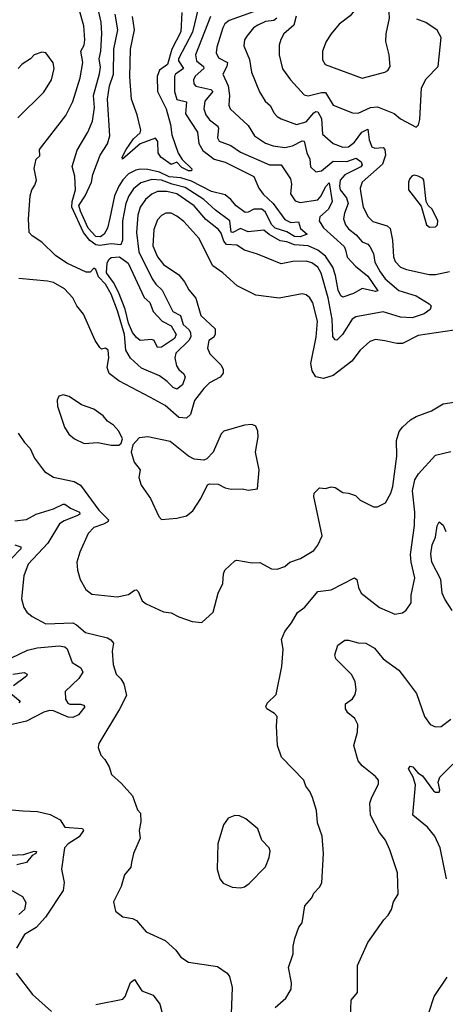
# Model space of a CAD drawing. Extents: x 1552294 to 1694791, y 811929 to 917222.
# Tile 356 of 643: x 1631910 to 1634117, y 887724 to 892828. Entities that reach past the tile are written whole.
import ezdxf

# ---------------------------------------------------------------- set-up
doc = ezdxf.new("R2010")
doc.units = 0

msp = doc.modelspace()

# ---------------------------------------------------------------- linework, layer by layer
at = {"layer": '0CON10XD'}
for points in [[(1633685, 892524.5), (1633803.8, 892555), (1633819.4, 892565), (1633830.4, 892585), (1633825.3, 892645), (1633807.7, 892715), (1633810, 892755), (1633826.8, 892835), (1633826, 892866), (1633810.7, 892910.7), (1633785, 892928.6), (1633745, 892929.4), (1633658.7, 892891.3), (1633623.2, 892846.8), (1633566.4, 892803.6), (1633525, 892753.8), (1633499.2, 892715), (1633480.8, 892665), (1633480.3, 892620.3), (1633494.6, 892594.6), (1633685, 892524.5)], [(1633166.1, 892883.9), (1632995.8, 892824.2), (1632974.2, 892805.8), (1632962.9, 892785), (1632931.9, 892685), (1632928.2, 892655), (1632940.2, 892630.2), (1632986.7, 892605), (1632984.2, 892585), (1632963.9, 892545), (1632991.3, 892485), (1632997.8, 892435), (1632993.8, 892385), (1633001.8, 892365), (1633095, 892278.5), (1633126.7, 892225), (1633185, 892186.8), (1633225, 892173.2), (1633285, 892165.7), (1633325, 892173.9), (1633375, 892200.3), (1633385, 892198.5), (1633397.9, 892137.9), (1633414.6, 892105), (1633418.5, 892065), (1633445, 892038.2), (1633475, 892044), (1633535, 892094.8), (1633606.9, 892093.1), (1633655, 892109.8), (1633680.5, 892090.5), (1633685.3, 892075), (1633678.1, 892065), (1633595, 892024.2), (1633572.2, 891995), (1633567.2, 891965), (1633570.9, 891945), (1633603.9, 891903.9), (1633613.1, 891875), (1633593.2, 891825), (1633589.4, 891795), (1633599.4, 891765), (1633615, 891743.1), (1633655, 891711.6), (1633685, 891675.4), (1633714.1, 891664.1), (1633725, 891651.9), (1633744.2, 891615), (1633751.5, 891571.5), (1633779.5, 891520.5), (1633804.2, 891484.2), (1633875, 891424.7), (1633965.9, 891395.9), (1634032.5, 891355), (1634042.9, 891345), (1634037.8, 891325), (1634006.6, 891303.4), (1633945, 891282), (1633885, 891285.5), (1633795, 891312.9), (1633652.9, 891287.1), (1633634.5, 891275.5), (1633584, 891195), (1633555, 891166.9), (1633545, 891168.6), (1633534.1, 891185), (1633529.8, 891275), (1633509.3, 891385), (1633473.8, 891513.8), (1633455.2, 891545.2), (1633425, 891566.6), (1633395, 891575.3), (1633326.1, 891573.9), (1633265, 891562.5), (1633142.6, 891612.6), (1633075, 891633.2), (1633035, 891658.7), (1632982.8, 891662.8), (1632969.1, 891679.1), (1632955, 891721.8), (1632940.9, 891740.9), (1632875, 891791.2), (1632815, 891863.5), (1632725, 891924.2), (1632672.9, 891937.1), (1632625, 891937.1), (1632595, 891923.8), (1632561.9, 891895), (1632535.2, 891855), (1632522.8, 891815), (1632515.6, 891725), (1632527.5, 891625), (1632597.6, 891485), (1632616.1, 891456.1), (1632648.1, 891425), (1632703.3, 891315), (1632744.5, 891294.5), (1632758.2, 891248.2), (1632789.4, 891219.4), (1632796.3, 891205), (1632796.6, 891183.4), (1632787.4, 891165), (1632720.5, 891099.5), (1632715.2, 891075), (1632723.9, 891033.9), (1632735, 891013.9), (1632761.2, 890991.2), (1632767.6, 890975), (1632754.8, 890935.2), (1632725, 890912.9), (1632705, 890920.7), (1632675, 890952.7), (1632635, 890981), (1632542.1, 891022.1), (1632485, 891072.7), (1632460.5, 891115), (1632453.5, 891195), (1632417.8, 891317.8), (1632385.2, 891404.8), (1632355, 891457), (1632318.8, 891495), (1632305, 891532.5), (1632295, 891538.8), (1632275, 891519.2), (1632255, 891518.9), (1632155, 891565.4), (1632095, 891604.6), (1632025, 891673.6), (1631975, 891707.5), (1631959.4, 891725), (1631955.5, 891794.5), (1631964, 891915), (1631972.9, 891945), (1631989.4, 891970.6), (1631997.1, 891995), (1631984.6, 892055.4), (1631995, 892103.8), (1632015, 892122.5), (1632013.6, 892155), (1632148.9, 892331.1), (1632185.9, 892404.1), (1632223.3, 892526.7), (1632236.8, 892605), (1632227.1, 892665), (1632244.3, 892695.7), (1632247.3, 892722.7), (1632242.9, 892795), (1632217.3, 892887.3)], [(1632898.9, 892845), (1632822.4, 892645), (1632826.5, 892615), (1632862.5, 892585), (1632865.3, 892575), (1632819.1, 892535), (1632810.7, 892515), (1632813.2, 892495), (1632823.4, 892483.4), (1632901.9, 892465), (1632910.9, 892455), (1632869.7, 892405), (1632864.1, 892365.9), (1632875.8, 892335), (1632895, 892308.7), (1632936.6, 892275), (1632940.6, 892265), (1632936, 892216), (1632945, 892198.1), (1633005, 892174.7), (1633055, 892141.1), (1633205, 892075.7), (1633265.6, 892075), (1633313.4, 892003.4), (1633319.6, 891975), (1633314.5, 891925), (1633338.9, 891888.9), (1633365, 891880), (1633455, 891894.5), (1633473.4, 891915), (1633495, 891960.8), (1633515, 891981.1), (1633530.9, 891885), (1633511.3, 891845), (1633465.9, 891805), (1633462.8, 891785), (1633485, 891748), (1633592.6, 891652.6), (1633600, 891635), (1633607.1, 891597.1), (1633650.2, 891550.2), (1633715, 891498.3), (1633767.3, 891422.7), (1633755, 891418.9), (1633685, 891434.3), (1633641.2, 891408.8), (1633585, 891390), (1633575, 891396.1), (1633560.6, 891425), (1633547.8, 891502.2), (1633533.1, 891545), (1633495, 891602.6), (1633455, 891633.6), (1633405, 891655.4), (1633335, 891661.2), (1633295, 891676.7), (1633261.3, 891681.3), (1633203.6, 891713.6), (1633175, 891736.7), (1633095, 891728.5), (1633055, 891744.8), (1633015, 891725.2), (1633007, 891727), (1632999.8, 891785), (1632925, 891840.2), (1632864.8, 891895), (1632767.4, 891957.4), (1632700.9, 891975), (1632645, 891995.6), (1632595, 891998.4), (1632538.8, 891981.2), (1632499.4, 891950.6), (1632476.5, 891915), (1632461.2, 891875), (1632443.2, 891785), (1632442.6, 891685), (1632435, 891661.2), (1632385, 891665.6), (1632325, 891657.5), (1632305, 891661.4), (1632273.7, 891683.7), (1632241, 891725), (1632180.9, 891855), (1632182.1, 891885), (1632200.3, 891945), (1632196.7, 892016.6), (1632183.1, 892066.9), (1632208.9, 892151.1), (1632263.8, 892245), (1632288, 892302), (1632297.2, 892372.8), (1632292.2, 892435), (1632323.8, 892546.2), (1632328.3, 892581.7), (1632323, 892625), (1632331.3, 892665), (1632336.8, 892756.8), (1632332.9, 892815), (1632319.4, 892875)], [(1632834.6, 892885.4), (1632806.7, 892763.4), (1632733.7, 892625), (1632734.1, 892615), (1632760.2, 892575), (1632718.4, 892545), (1632712.9, 892535), (1632713.5, 892455), (1632725, 892413.5), (1632775, 892401.4), (1632770.1, 892340.1), (1632831.6, 892245), (1632838.4, 892185), (1632859.1, 892149.1), (1632917.9, 892105), (1632975, 892089.8), (1633124.4, 892015), (1633150.3, 891955), (1633173, 891923), (1633224.5, 891875), (1633285, 891792.7), (1633315, 891776.5), (1633355, 891779.2), (1633366.3, 891745), (1633400, 891715), (1633365, 891702.4), (1633335, 891703.8), (1633295, 891727.1), (1633235, 891746.5), (1633215, 891766), (1633185, 891830.4), (1633165, 891844.7), (1633124.8, 891845.2), (1633095, 891829.4), (1633078.3, 891828.2), (1633031.9, 891861.9), (1633005, 891895.8), (1632975, 891919.5), (1632905, 891936.6), (1632800.2, 891990.2), (1632745, 892007.5), (1632685, 892013.4), (1632635, 892037.3), (1632575, 892051.1), (1632535, 892053.3), (1632511.9, 892048.1), (1632475, 892027.9), (1632445, 891996.9), (1632423.8, 891965), (1632402.3, 891915), (1632378.1, 891798.1), (1632365, 891747.1), (1632347.9, 891715), (1632328.8, 891701.2), (1632305, 891703.2), (1632265, 891747), (1632225, 891835.3), (1632217.4, 891865), (1632249.6, 891915), (1632281.8, 891985), (1632289.8, 892025), (1632328.2, 892125), (1632365, 892184.4), (1632376.8, 892225), (1632365.6, 892415), (1632375.2, 892484.8), (1632396.7, 892545), (1632398.7, 892675), (1632418.7, 892775), (1632404.4, 892855.6)], [(1632750.8, 892865), (1632744.9, 892765), (1632698.8, 892675), (1632677.3, 892595), (1632635, 892566.3), (1632623.2, 892533.2), (1632624.8, 892455), (1632669.6, 892365), (1632691.7, 892285), (1632699.7, 892230.3), (1632731.9, 892135), (1632753.1, 892103.1), (1632801.9, 892055), (1632801.2, 892045), (1632785, 892044.8), (1632751.3, 892061.3), (1632725, 892088.5), (1632695, 892076.7), (1632642.3, 892115), (1632627.7, 892137.7), (1632625.9, 892195.9), (1632615, 892213.1), (1632535, 892183.6), (1632442.5, 892105), (1632441.9, 892115), (1632462.3, 892155), (1632500.6, 892209.4), (1632535, 892240.8), (1632538.9, 892255), (1632519.7, 892335), (1632490.5, 892415), (1632481.3, 892531.3), (1632484.7, 892675), (1632505.2, 892775), (1632495.8, 892845)], [(1633242.4, 892835), (1633227, 892823), (1633185, 892819), (1633145, 892799.7), (1633122.7, 892785), (1633087, 892743), (1633076, 892724), (1633072.7, 892692.7), (1633101.7, 892621.7), (1633112.3, 892555), (1633153.4, 892453.4), (1633183.1, 892405), (1633210.9, 892380.9), (1633227.9, 892345), (1633245, 892325.6), (1633265, 892312.9), (1633345, 892284.1), (1633395, 892299), (1633435, 892344), (1633445, 892351.5), (1633455, 892349.2), (1633475.2, 892315.2), (1633480.8, 892235), (1633535, 892185.5), (1633585, 892166.6), (1633615, 892168.6), (1633645, 892192.6), (1633683.3, 892245), (1633715, 892259.5), (1633722.4, 892205), (1633735, 892169.4), (1633750.9, 892160.9), (1633794.7, 892164.7), (1633802.5, 892155), (1633805.7, 892125.7), (1633790.6, 892079.4), (1633686.4, 891985), (1633675.3, 891955), (1633677.1, 891937.1), (1633691.3, 891855), (1633716.2, 891805), (1633741.2, 891781.2), (1633815, 891758.9), (1633830.4, 891745), (1633842.2, 891685), (1633847.9, 891597.9), (1633857.3, 891575), (1633885, 891545.5), (1633915, 891532.7), (1634032.7, 891507.3), (1634065, 891506.7), (1634138.5, 891521.5)], [(1633344.2, 892845.8), (1633330.9, 892799.1), (1633280, 892755), (1633263.3, 892725), (1633255.5, 892695), (1633255.4, 892645), (1633273.1, 892573.1), (1633314.5, 892515), (1633385, 892437.8), (1633405, 892432.1), (1633475, 892450.8), (1633495, 892449.7), (1633535, 892385.4), (1633635, 892344.6), (1633665, 892343.8), (1633728, 892372), (1633765.9, 892375.9), (1633851.3, 892341.3), (1633885, 892314.3), (1633965, 892270)], [(1633965, 892270), (1633977.7, 892282.3), (1633985, 892310), (1633993.2, 892475), (1634018.1, 892521.9), (1634080, 892585), (1634094.4, 892735), (1634075, 892774), (1634015, 892812.2), (1633969.7, 892829.7)], [(1631900.4, 892319.6), (1632035, 892451.4), (1632075.5, 892515), (1632088.9, 892575), (1632084.5, 892604.5), (1632045.7, 892655.7), (1632025, 892660), (1631985, 892646), (1631967.1, 892625), (1631922.7, 892597.3), (1631902.9, 892575)], [(1634035, 891752.5), (1634065, 891754), (1634076, 891765), (1634078.6, 891785), (1634048.8, 891845), (1634027.5, 891865), (1634016.7, 891885), (1634005.8, 891995), (1633999.2, 892005), (1633975, 892016.9), (1633955, 892021.4), (1633945, 892017.5), (1633932.5, 892005), (1633926.1, 891986.1), (1633926, 891945), (1633990.7, 891860.7), (1634018.8, 891765), (1634035, 891752.5)], [(1634161.8, 891218.2), (1633975, 891190), (1633895, 891149.5), (1633865, 891148.9), (1633803.8, 891163.8), (1633755, 891169.5), (1633725, 891159.4), (1633675.8, 891115), (1633632.1, 891057.9), (1633535, 890982.9), (1633485, 890967.9), (1633446.1, 890976.1), (1633426.6, 891006.6), (1633419.6, 891045), (1633447.7, 891182.3), (1633453.8, 891265), (1633429.5, 891359.5), (1633415, 891385.6), (1633395, 891401.1), (1633375, 891406.4), (1633255, 891384.6), (1633135, 891399.5), (1633037.6, 891447.6), (1632962.9, 891515), (1632911.2, 891551.2), (1632839.1, 891695), (1632760.9, 891780.9), (1632725, 891809.5), (1632695, 891824.4), (1632667.5, 891825), (1632645, 891813.1), (1632625, 891790.8), (1632605, 891740), (1632600.9, 891655), (1632625, 891598.5), (1632655, 891558.8), (1632734.4, 891505), (1632765, 891469.5), (1632787.5, 891427.5), (1632824.1, 891384.1), (1632850, 891295), (1632923.8, 891225), (1632924.1, 891195), (1632915, 891180.4), (1632890.8, 891165), (1632883.2, 891125), (1632896.7, 891095), (1632955, 891037.5), (1632964.4, 891015), (1632964.4, 890995), (1632949.4, 890975), (1632894.4, 890945), (1632865, 890916.7), (1632816.7, 890853.3), (1632795, 890780.9), (1632775, 890762.5), (1632735, 890766.2), (1632665, 890827.3), (1632588.6, 890868.6), (1632425, 890955.5), (1632373.8, 890993.8), (1632363.3, 891025), (1632371.6, 891075), (1632369.2, 891115), (1632355, 891124.4), (1632335, 891119.1), (1632325, 891127.8), (1632301.2, 891165), (1632240.5, 891300.5), (1632206.5, 891345), (1632186, 891386), (1632142.9, 891432.9), (1632085, 891465.4), (1632055, 891472.9), (1631905.5, 891485.5)], [(1632625, 891128.9), (1632606.5, 891165), (1632595, 891170.3), (1632535, 891165.4), (1632515, 891179.6), (1632495, 891205.3), (1632473.8, 891253.8), (1632456.8, 891326.8), (1632422.7, 891415), (1632396.2, 891465), (1632359.9, 891515), (1632363.4, 891565), (1632372.6, 891585), (1632384.8, 891595.2), (1632427.6, 891597.6), (1632473.3, 891565), (1632555, 891387.3), (1632585, 891360.9), (1632602.1, 891315), (1632649.2, 891265), (1632695, 891240.6), (1632722.2, 891195), (1632712.6, 891175), (1632645, 891129.8), (1632625, 891128.9)], [(1632385, 890622), (1632425, 890622.5), (1632437, 890633), (1632443.3, 890655), (1632423.8, 890695), (1632396.2, 890725), (1632365, 890747.1), (1632342.5, 890775), (1632295, 890808.1), (1632230.7, 890830.7), (1632167.5, 890875), (1632135, 890882.5), (1632113.6, 890876.4), (1632103.9, 890856.1), (1632106.1, 890823.9), (1632142.9, 890715), (1632165, 890679.2), (1632195, 890655.7), (1632245, 890630), (1632315, 890635.8), (1632385, 890622)], [(1631902.5, 890685), (1631935, 890636), (1631964.6, 890604.6), (1631986.9, 890555), (1632038, 890485), (1632085.4, 890455.4), (1632193, 890433), (1632225.4, 890415), (1632320.4, 890285), (1632371.2, 890235), (1632367.3, 890225), (1632345, 890212.1), (1632294.2, 890195), (1632265, 890163.8), (1632221.7, 890068.3), (1632205.6, 890015), (1632209.4, 889975), (1632224.2, 889925), (1632253.2, 889873.2), (1632285, 889849.2), (1632415, 889835.5), (1632475, 889847.5), (1632505, 889871.2), (1632515, 889872), (1632525, 889863.8), (1632544.7, 889814.7), (1632565, 889799.5), (1632655, 889757.5), (1632695, 889752.5), (1632735, 889732), (1632805, 889708.8), (1632855, 889702.5), (1632913.6, 889756.4), (1632938.8, 889855), (1632964, 889905), (1632966.2, 889955), (1632973.8, 889975), (1633025, 890023.3), (1633035, 890026), (1633115, 890011.4), (1633155, 890013.5), (1633215, 889981.4), (1633245, 889980), (1633285, 889992.5), (1633310, 890015), (1633366.7, 890035), (1633435, 890076.7), (1633455, 890103.3), (1633477.6, 890152.4), (1633434.3, 890355.7), (1633437.1, 890372.9), (1633465, 890401.2), (1633495, 890398), (1633525, 890405.8), (1633545, 890402), (1633585, 890376.7), (1633615, 890373.8), (1633650.7, 890360.7), (1633675, 890337.5), (1633745, 890302), (1633765, 890302), (1633806.4, 890323.6), (1633835, 890373.3), (1633845, 890407.5), (1633865.8, 890565), (1633863.2, 890646.8), (1633877.8, 890692.2), (1633894, 890715), (1633936.8, 890753.2), (1633965, 890770.8), (1634045, 890800), (1634105, 890837.1), (1634185, 890848)], [(1632645, 890237.5), (1632725, 890243.1), (1632775, 890255.8), (1632808, 890282), (1632849.2, 890345), (1632884.2, 890415.8), (1632895, 890422.5), (1632939.3, 890419.3), (1632975, 890401.2), (1633006.4, 890393.6), (1633065, 890396.2), (1633095, 890388.8), (1633142.5, 890395), (1633151.9, 890495), (1633133.1, 890585), (1633145.7, 890665.7), (1633145.5, 890695.5), (1633135, 890720), (1633115, 890728.7), (1633075, 890725.3), (1632968.6, 890695), (1632955, 890680), (1632913.3, 890585), (1632879.5, 890550.5), (1632865, 890543.8), (1632815, 890550), (1632785, 890564.3), (1632690.3, 890640.3), (1632575, 890665.5), (1632530.3, 890659.7), (1632496.2, 890623.8), (1632487.5, 890585), (1632504, 890534), (1632534.3, 890495), (1632527.1, 890455), (1632540, 890415), (1632588.8, 890345), (1632632.3, 890252.3), (1632645, 890237.5)], [(1633235, 887706.7), (1633290, 887755), (1633317.9, 887802.1), (1633319.4, 887835), (1633304, 887915), (1633328.6, 887985), (1633327.5, 888025), (1633335.8, 888064.2), (1633356.4, 888123.6), (1633373.9, 888146.1), (1633388.1, 888235), (1633423.8, 888275), (1633435, 888300), (1633465, 888331.2), (1633476.3, 888353.7), (1633485.8, 888505), (1633477.5, 888595), (1633454.2, 888665), (1633448.3, 888728.3), (1633428.8, 888795), (1633415, 888827.5), (1633394.1, 888854.1), (1633383.8, 888885), (1633267.1, 889005), (1633247.5, 889065), (1633241.4, 889165), (1633245.7, 889215), (1633231.4, 889231.4), (1633191.2, 889255), (1633186, 889265), (1633193.8, 889285), (1633240, 889330), (1633269.6, 889475), (1633275.5, 889565), (1633266.9, 889615), (1633285, 889656.2), (1633318.5, 889701.5), (1633350.8, 889755), (1633387.6, 889782.4), (1633455, 889863.1), (1633525, 889872.2), (1633645, 889933.8), (1633657.5, 889925), (1633666, 889885), (1633680, 889855), (1633775, 889780), (1633855, 889746), (1633895, 889753.8), (1633913.9, 889766.1), (1633940, 889805), (1633940, 889845), (1633959.2, 889935), (1633938.9, 890015), (1633935.3, 890055), (1633957, 890205), (1633958, 890275), (1633946, 890385), (1633958.4, 890441.6), (1633977, 890473), (1634065, 890570.8), (1634145, 890588.6)], [(1631885, 890230), (1631945, 890236), (1631995, 890264.7), (1632085, 890292), (1632135, 890316.7), (1632145, 890316.5), (1632173.3, 890295), (1632220, 890275), (1632222.4, 890265), (1632206.9, 890255), (1632140.2, 890229.8), (1632115.9, 890214.1), (1632056, 890114), (1631954.4, 890005), (1631932.2, 889945), (1631919.2, 889825), (1631931.2, 889781.2), (1631947.3, 889757.3), (1631974.5, 889734.5), (1632045, 889696.5), (1632185, 889700.6), (1632205, 889690.8), (1632251.1, 889651.1), (1632365, 889622.8), (1632382.9, 889612.9), (1632396.4, 889595), (1632390.4, 889555), (1632394.7, 889484.7), (1632410, 889435), (1632435, 889411.2), (1632450, 889385), (1632463.1, 889325), (1632427, 889253), (1632321.2, 889075), (1632316.2, 889055), (1632331.2, 889015), (1632352.3, 888992.3), (1632374.2, 888954.2), (1632386, 888915), (1632438, 888868), (1632494.3, 888804.3), (1632521.4, 888731.4), (1632535.8, 888715), (1632538.8, 888668.8), (1632530, 888625), (1632535.6, 888584.4), (1632499.4, 888505), (1632490.5, 888459.5), (1632486.2, 888435), (1632453.3, 888395), (1632436.7, 888335), (1632396.7, 888255), (1632406.4, 888206.4), (1632445, 888176.7), (1632495, 888168.8), (1632515, 888157.5), (1632565, 888098.8), (1632663.8, 888055), (1632718.8, 888005), (1632745, 887968.8), (1632785, 887942), (1632935, 887920), (1632985.7, 887885.7), (1632997.3, 887867.3), (1633011.7, 887811.7), (1633006.5, 887675)], [(1634152.7, 889765), (1634113.9, 889823.9), (1634100.9, 889855), (1634092.5, 889925), (1634047.1, 890015), (1634042, 890058), (1634048.2, 890105), (1634065.2, 890145), (1634075, 890204), (1634085, 890224), (1634105, 890207.5), (1634120, 890175)], [(1631885, 890104.8), (1631915.5, 890095), (1631916.8, 890085), (1631866.5, 890033.5)], [(1633625.6, 887655), (1633629.4, 887745), (1633661.9, 887785), (1633661.4, 887925), (1633715.5, 888044.5), (1633798.3, 888161.7), (1633821.2, 888185), (1633838, 888215), (1633848, 888255), (1633871.4, 888295), (1633868.6, 888405), (1633829.5, 888525), (1633806.7, 888575), (1633775.5, 888615), (1633728.5, 888705), (1633725.6, 888765.6), (1633735, 888797.5), (1633770.5, 888865), (1633770.4, 888885), (1633755.5, 888905), (1633685, 888960.4), (1633665.3, 888985.3), (1633641.9, 889065), (1633662, 889135), (1633662.5, 889175), (1633647.5, 889205), (1633612, 889235), (1633599.2, 889255), (1633599.5, 889280.5), (1633635, 889306.9), (1633649.9, 889330.1), (1633654.6, 889355), (1633650, 889395), (1633631.5, 889431.5), (1633549.2, 889515), (1633544, 889535), (1633559.2, 889585), (1633595, 889610.5), (1633615, 889611.8), (1633665, 889596.7), (1633705, 889595.6), (1633749.6, 889569.6), (1633794.1, 889514.1), (1633875.8, 889455), (1633910.9, 889410.9), (1633966.5, 889335), (1634009.1, 889215), (1634038, 889175), (1634065, 889161.9), (1634095, 889164.4), (1634145, 889202.5)], [(1631825, 889499.3), (1631951, 889559), (1632001, 889571), (1632115, 889581.1), (1632145, 889575.9), (1632156.6, 889566.6), (1632182.3, 889495), (1632227.5, 889467.5), (1632236.9, 889445), (1632217.5, 889412.5), (1632145.6, 889345), (1632147.5, 889305), (1632159.1, 889285), (1632169.5, 889279.5), (1632225, 889280), (1632241.8, 889275), (1632248.6, 889265), (1632215.5, 889224.5), (1632185, 889209.9), (1632161.9, 889211.9), (1632085, 889244.3), (1632063.9, 889246.1), (1632035, 889238.8), (1631945, 889191.8), (1631855, 889171.4)], [(1631874.2, 889435), (1631933.6, 889443.6), (1631948.2, 889435), (1631945.5, 889425), (1631877.3, 889375)], [(1631864.4, 889335), (1631913.1, 889295), (1631905, 889285.7)], [(1634123.1, 888375), (1634089.4, 888535), (1634061.8, 888595), (1634025, 888642.1), (1633948.9, 888705), (1633961.2, 888861.2), (1633950.7, 888900.7), (1633925.8, 888945), (1633935, 888958), (1633948, 888955), (1633973.6, 888923.6), (1633998.1, 888908.1), (1634055, 888830.8), (1634065, 888822.9), (1634085, 888824), (1634088.6, 888835), (1634079.4, 888875), (1634088.9, 888901.1), (1634155, 888968.1)], [(1631815, 888736.7), (1631926.7, 888726.7), (1632003.4, 888723.4), (1632067.4, 888707.4), (1632120.5, 888680.5), (1632145, 888641.8), (1632235.6, 888635.6), (1632240.8, 888625), (1632218.3, 888591.8), (1632160.8, 888555), (1632142, 888535), (1632127.1, 888425), (1632141.4, 888355), (1632135, 888313.3), (1632044, 888176), (1631995, 888122.2), (1631935, 888085.7), (1631894.4, 888015)], [(1633055, 888328), (1633075, 888332.5), (1633099.7, 888350.3), (1633185, 888436.7), (1633204, 888485), (1633208.3, 888518.3), (1633203.8, 888535), (1633165.8, 888575), (1633144.2, 888634.2), (1633082.5, 888685), (1633050.5, 888700.5), (1633025, 888702), (1632991.2, 888688.8), (1632966.1, 888653.9), (1632936.7, 888555), (1632934, 888425), (1632947.5, 888375), (1632965, 888352.5), (1633011.7, 888331.7), (1633055, 888328)], [(1631826.2, 888495), (1631930.9, 888500.9), (1631985, 888516.9), (1631996.8, 888515), (1631994.4, 888505), (1631975, 888494.7), (1631945, 888458.7), (1631895, 888445.9)], [(1631796, 888355), (1631925, 888282.5), (1631941.5, 888251.5), (1631935, 888214.7), (1631905, 888188.8)], [(1631892.5, 887885), (1631976.2, 887775), (1632075, 887685.8)], [(1632305, 887722.4), (1632445, 887750.3), (1632457.6, 887765), (1632483.8, 887836.2), (1632505, 887852.5), (1632544.1, 887794.1), (1632601.4, 887771.4), (1632637.1, 887725), (1632646.9, 887685)], [(1634033.3, 887685), (1634058.6, 887765), (1634126.4, 887863.6)]]:
    msp.add_lwpolyline(points, dxfattribs=at)

doc.saveas('drawing.dxf')
